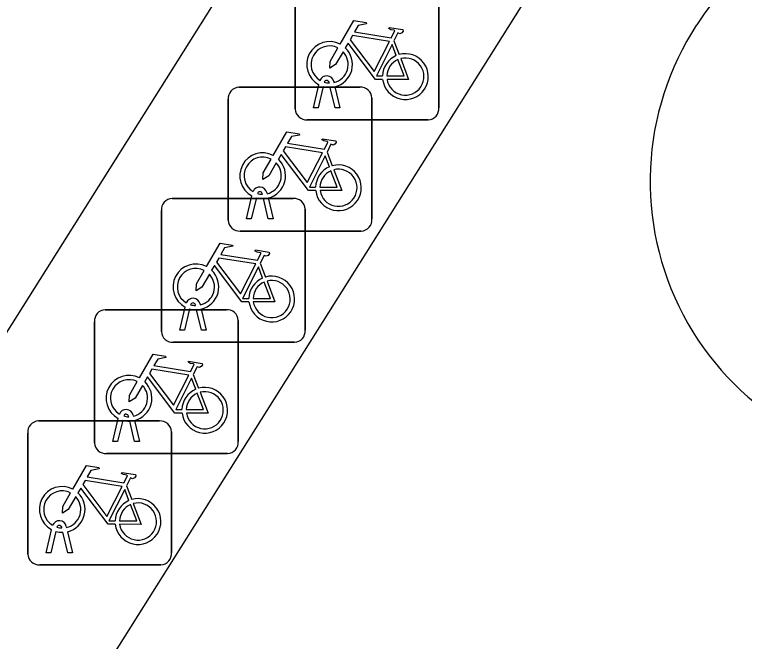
# Model space of a CAD drawing. Extents: x 160664 to 161506, y 382245 to 383288.
# Drawn here: x 161148.15 to 161153.23, y 383132.25 to 383136.6 of the extents above; entities that cross this region are included whole.
import ezdxf

# ---------------------------------------------------------------- set-up
doc = ezdxf.new("R2010")
doc.units = 0
doc.layers.add('IMGEO_Fietsenrek', color=7, linetype='Continuous')
doc.layers.add('IMGEO_Voetpad_open', color=7, linetype='Continuous')

msp = doc.modelspace()

# ---------------------------------------------------------------- linework, layer by layer
at = {"layer": 'IMGEO_Fietsenrek'}
for p, q in [((161150.1035, 383135.9459), (161150.1035, 383136.7868)), ((161150.1035, 383136.7868), (161150.1035, 383135.9459)), ((161151.1025, 383136.7961), (161151.1025, 383135.9552)), ((161151.1025, 383135.9552), (161151.1025, 383136.7961)), ((161150.7902, 383136.4202), (161150.8265, 383136.325)), ((161150.2305, 383135.9553), (161150.2688, 383136.1153)), ((161150.2992, 383136.1031), (161150.2639, 383135.9553)), ((161150.3409, 383136.1269), (161150.3399, 383136.1312)), ((161150.3716, 383136.1384), (161150.3734, 383136.1305)), ((161149.7129, 383136.0975), (161150.5538, 383136.0975)), ((161150.5538, 383136.0975), (161149.7129, 383136.0975)), ((161150.382, 383135.9553), (161150.3481, 383136.097)), ((161150.3804, 383136.1013), (161150.4154, 383135.9553)), ((161149.6385, 383135.1729), (161149.6385, 383136.0138)), ((161149.6385, 383136.0138), (161149.6385, 383135.1729)), ((161150.6375, 383136.0231), (161150.6375, 383135.1822)), ((161150.6375, 383135.1822), (161150.6375, 383136.0231)), ((161150.2639, 383135.9553), (161150.2305, 383135.9553)), ((161150.4154, 383135.9553), (161150.382, 383135.9553)), ((161151.0281, 383135.8715), (161150.1872, 383135.8715)), ((161150.1872, 383135.8715), (161151.0281, 383135.8715)), ((161150.3252, 383135.6472), (161150.3615, 383135.552)), ((161149.7655, 383135.1823), (161149.8038, 383135.3423)), ((161149.8759, 383135.3539), (161149.8749, 383135.3582)), ((161149.9066, 383135.3654), (161149.9084, 383135.3575)), ((161149.2489, 383135.3245), (161150.0898, 383135.3245)), ((161150.0898, 383135.3245), (161149.2489, 383135.3245)), ((161149.8342, 383135.3301), (161149.7989, 383135.1823)), ((161149.917, 383135.1823), (161149.8831, 383135.324)), ((161149.9154, 383135.3283), (161149.9504, 383135.1823)), ((161149.1745, 383134.3999), (161149.1745, 383135.2408)), ((161149.1745, 383135.2408), (161149.1745, 383134.3999)), ((161150.1735, 383135.2501), (161150.1735, 383134.4092)), ((161150.1735, 383134.4092), (161150.1735, 383135.2501)), ((161149.7989, 383135.1823), (161149.7655, 383135.1823)), ((161149.9504, 383135.1823), (161149.917, 383135.1823)), ((161150.5631, 383135.0985), (161149.7222, 383135.0985)), ((161149.7222, 383135.0985), (161150.5631, 383135.0985)), ((161149.8612, 383134.8742), (161149.8975, 383134.779)), ((161149.4119, 383134.5809), (161149.4109, 383134.5852)), ((161149.4426, 383134.5924), (161149.4444, 383134.5845)), ((161148.7839, 383134.5515), (161149.6248, 383134.5515)), ((161149.6248, 383134.5515), (161148.7839, 383134.5515)), ((161149.3015, 383134.4093), (161149.3398, 383134.5693)), ((161149.3702, 383134.5571), (161149.3349, 383134.4093)), ((161149.453, 383134.4093), (161149.4191, 383134.551)), ((161149.4514, 383134.5553), (161149.4864, 383134.4093)), ((161148.7095, 383133.6269), (161148.7095, 383134.4678)), ((161148.7095, 383134.4678), (161148.7095, 383133.6269)), ((161149.7085, 383134.4771), (161149.7085, 383133.6362)), ((161149.7085, 383133.6362), (161149.7085, 383134.4771)), ((161149.3349, 383134.4093), (161149.3015, 383134.4093)), ((161149.4864, 383134.4093), (161149.453, 383134.4093)), ((161150.0991, 383134.3255), (161149.2582, 383134.3255)), ((161149.2582, 383134.3255), (161150.0991, 383134.3255)), ((161149.3962, 383134.1012), (161149.4325, 383134.006)), ((161148.3199, 383133.7785), (161149.1608, 383133.7785)), ((161149.1608, 383133.7785), (161148.3199, 383133.7785)), ((161148.8365, 383133.6363), (161148.8748, 383133.7963)), ((161148.9052, 383133.7841), (161148.8699, 383133.6363)), ((161148.9469, 383133.8079), (161148.9459, 383133.8122)), ((161148.988, 383133.6363), (161148.9541, 383133.778)), ((161148.9776, 383133.8194), (161148.9794, 383133.8115)), ((161148.9864, 383133.7823), (161149.0214, 383133.6363)), ((161148.2455, 383132.8539), (161148.2455, 383133.6948)), ((161148.2455, 383133.6948), (161148.2455, 383132.8539)), ((161149.2445, 383133.7041), (161149.2445, 383132.8632)), ((161149.2445, 383132.8632), (161149.2445, 383133.7041)), ((161148.8699, 383133.6363), (161148.8365, 383133.6363)), ((161149.0214, 383133.6363), (161148.988, 383133.6363)), ((161149.6341, 383133.5525), (161148.7932, 383133.5525)), ((161148.7932, 383133.5525), (161149.6341, 383133.5525)), ((161148.9322, 383133.3282), (161148.9685, 383133.233)), ((161148.3725, 383132.8633), (161148.4108, 383133.0233)), ((161148.4412, 383133.0111), (161148.4059, 383132.8633)), ((161148.4829, 383133.0349), (161148.4819, 383133.0392)), ((161148.5136, 383133.0464), (161148.5154, 383133.0385)), ((161148.5224, 383133.0093), (161148.5574, 383132.8633)), ((161148.524, 383132.8633), (161148.4901, 383133.005)), ((161148.4059, 383132.8633), (161148.3725, 383132.8633)), ((161148.5574, 383132.8633), (161148.524, 383132.8633)), ((161149.1701, 383132.7795), (161148.3292, 383132.7795)), ((161148.3292, 383132.7795), (161149.1701, 383132.7795))]:
    msp.add_line(p, q, dxfattribs=at)
for points in [[(161150.4161, 383136.3972), (161150.5108, 383136.5607), (161150.597, 383136.5469), (161150.5987, 383136.5382), (161150.5426, 383136.5273), (161150.5164, 383136.482), (161150.7716, 383136.4412)], [(161150.7716, 383136.4412), (161150.7966, 383136.49), (161150.7915, 383136.494), (161150.7683, 383136.4977), (161150.7556, 383136.5052), (161150.7546, 383136.5083), (161150.7568, 383136.5129), (161150.8516, 383136.4978), (161150.8539, 383136.4875), (161150.8445, 383136.4751), (161150.8321, 383136.4687), (161150.8176, 383136.4749), (161150.7902, 383136.4202)], [(161150.7587, 383136.416), (161150.5019, 383136.457), (161150.4852, 383136.4282), (161150.6522, 383136.2079), (161150.7587, 383136.416)], [(161150.4368, 383136.3447), (161150.3852, 383136.2555), (161150.3453, 383136.2295), (161150.3465, 383136.277), (161150.401, 383136.3712)], [(161150.7118, 383136.1525), (161150.6621, 383136.1526), (161150.4714, 383136.4043), (161150.4524, 383136.3715)], [(161150.8067, 383136.318), (161150.7774, 383136.3948), (161150.668, 383136.1767), (161150.7107, 383136.1766)], [(161150.7407, 383136.1765), (161150.8606, 383136.1763), (161150.8174, 383136.2899)], [(161150.8372, 383136.2968), (161150.8922, 383136.1522), (161150.7421, 383136.1525)], [(161149.9511, 383135.6242), (161150.0458, 383135.7877), (161150.132, 383135.7739), (161150.1337, 383135.7652), (161150.0776, 383135.7543), (161150.0514, 383135.709), (161150.3066, 383135.6682)], [(161150.3066, 383135.6682), (161150.3316, 383135.717), (161150.3265, 383135.721), (161150.3033, 383135.7247), (161150.2906, 383135.7322), (161150.2896, 383135.7353), (161150.2918, 383135.7399), (161150.3866, 383135.7248), (161150.3889, 383135.7145), (161150.3795, 383135.7021), (161150.3671, 383135.6957), (161150.3526, 383135.7019), (161150.3252, 383135.6472)], [(161150.2937, 383135.643), (161150.0369, 383135.684), (161150.0202, 383135.6552), (161150.1872, 383135.4349), (161150.2937, 383135.643)], [(161149.9718, 383135.5717), (161149.9202, 383135.4825), (161149.8803, 383135.4565), (161149.8815, 383135.504), (161149.936, 383135.5982)], [(161150.2468, 383135.3795), (161150.1971, 383135.3796), (161150.0064, 383135.6313), (161149.9874, 383135.5985)], [(161150.3417, 383135.545), (161150.3124, 383135.6218), (161150.203, 383135.4037), (161150.2457, 383135.4036)], [(161150.2757, 383135.4035), (161150.3956, 383135.4033), (161150.3524, 383135.5169)], [(161150.3722, 383135.5238), (161150.4272, 383135.3792), (161150.2771, 383135.3795)], [(161149.4871, 383134.8512), (161149.5818, 383135.0147), (161149.668, 383135.0009), (161149.6697, 383134.9922), (161149.6136, 383134.9813), (161149.5874, 383134.936), (161149.8426, 383134.8952)], [(161149.8426, 383134.8952), (161149.8676, 383134.944), (161149.8625, 383134.948), (161149.8393, 383134.9517), (161149.8266, 383134.9592), (161149.8256, 383134.9623), (161149.8278, 383134.9669), (161149.9226, 383134.9518), (161149.9249, 383134.9415), (161149.9155, 383134.9291), (161149.9031, 383134.9227), (161149.8886, 383134.9289), (161149.8612, 383134.8742)], [(161149.8297, 383134.87), (161149.5729, 383134.911), (161149.5562, 383134.8822), (161149.7232, 383134.6619), (161149.8297, 383134.87)], [(161149.7828, 383134.6065), (161149.7331, 383134.6066), (161149.5424, 383134.8583), (161149.5234, 383134.8255)], [(161149.8777, 383134.772), (161149.8484, 383134.8488), (161149.739, 383134.6307), (161149.7817, 383134.6306)], [(161149.5078, 383134.7987), (161149.4562, 383134.7095), (161149.4163, 383134.6835), (161149.4175, 383134.731), (161149.472, 383134.8252)], [(161149.8117, 383134.6305), (161149.9316, 383134.6303), (161149.8884, 383134.7439)], [(161149.9082, 383134.7508), (161149.9632, 383134.6062), (161149.8131, 383134.6065)], [(161149.0221, 383134.0782), (161149.1168, 383134.2417), (161149.203, 383134.2279), (161149.2047, 383134.2192), (161149.1486, 383134.2083), (161149.1224, 383134.163), (161149.3776, 383134.1222)], [(161149.3776, 383134.1222), (161149.4026, 383134.171), (161149.3975, 383134.175), (161149.3743, 383134.1787), (161149.3616, 383134.1862), (161149.3606, 383134.1893), (161149.3628, 383134.1939), (161149.4576, 383134.1788), (161149.4599, 383134.1685), (161149.4505, 383134.1561), (161149.4381, 383134.1497), (161149.4236, 383134.1559), (161149.3962, 383134.1012)], [(161149.3647, 383134.097), (161149.1079, 383134.138), (161149.0912, 383134.1092), (161149.2582, 383133.8889), (161149.3647, 383134.097)], [(161149.3178, 383133.8335), (161149.2681, 383133.8336), (161149.0774, 383134.0853), (161149.0584, 383134.0525)], [(161149.4127, 383133.999), (161149.3834, 383134.0758), (161149.274, 383133.8577), (161149.3167, 383133.8576)], [(161149.0428, 383134.0257), (161148.9912, 383133.9365), (161148.9513, 383133.9105), (161148.9525, 383133.958), (161149.007, 383134.0522)], [(161149.4432, 383133.9778), (161149.4982, 383133.8332), (161149.3481, 383133.8335)], [(161149.3467, 383133.8575), (161149.4666, 383133.8573), (161149.4234, 383133.9709)], [(161148.5581, 383133.3052), (161148.6528, 383133.4687), (161148.739, 383133.4549), (161148.7407, 383133.4462), (161148.6846, 383133.4353), (161148.6584, 383133.39), (161148.9136, 383133.3492)], [(161148.9136, 383133.3492), (161148.9386, 383133.398), (161148.9335, 383133.402), (161148.9103, 383133.4057), (161148.8976, 383133.4132), (161148.8966, 383133.4163), (161148.8988, 383133.4209), (161148.9936, 383133.4058), (161148.9959, 383133.3955), (161148.9865, 383133.3831), (161148.9741, 383133.3767), (161148.9596, 383133.3829), (161148.9322, 383133.3282)], [(161148.9007, 383133.324), (161148.6439, 383133.365), (161148.6272, 383133.3362), (161148.7942, 383133.1159), (161148.9007, 383133.324)], [(161148.5788, 383133.2527), (161148.5272, 383133.1635), (161148.4873, 383133.1375), (161148.4885, 383133.185), (161148.543, 383133.2792)], [(161148.8538, 383133.0605), (161148.8041, 383133.0606), (161148.6134, 383133.3123), (161148.5944, 383133.2795)], [(161148.9487, 383133.226), (161148.9194, 383133.3028), (161148.81, 383133.0847), (161148.8527, 383133.0846)], [(161148.8827, 383133.0845), (161149.0026, 383133.0843), (161148.9594, 383133.1979)], [(161148.9792, 383133.2048), (161149.0342, 383133.0602), (161148.8841, 383133.0605)]]:
    msp.add_lwpolyline(points, dxfattribs=at)
for centre, radius, start, end in [((161150.3431, 383136.2559), 0.159, 62.6766, 242.1369), ((161150.3431, 383136.2559), 0.129, 63.3192, 238.903), ((161150.3431, 383136.2559), 0.159, 283.5766, 46.6042), ((161150.3431, 383136.2559), 0.129, 283.6043, 43.4302), ((161150.8697, 383136.1719), 0.159, 113.3408, 178.3217), ((161150.8697, 383136.1719), 0.159, 187.0065, 105.7708), ((161150.8697, 383136.1719), 0.129, 113.923, 177.9556), ((161150.8697, 383136.1719), 0.129, 188.6715, 104.5883), ((161150.3229, 383136.1273), 0.0499, 12.8025, 158.6934), ((161150.3431, 383136.2559), 0.159, 253.9967, 271.7867), ((161150.3229, 383136.1273), 0.0174, 12.8025, 163.4502), ((161150.3431, 383136.2559), 0.129, 253.415, 269.0204), ((161149.7162, 383136.0196), 0.0779, 92.4484, 184.2845), ((161149.7162, 383136.0196), 0.0779, 92.4484, 184.2845), ((161150.5596, 383136.0198), 0.0779, 2.4484, 94.2845), ((161150.5596, 383136.0198), 0.0779, 2.4484, 94.2845), ((161151.0248, 383135.9494), 0.0779, 272.4484, 4.2845), ((161151.0248, 383135.9494), 0.0779, 272.4484, 4.2845), ((161150.1814, 383135.9492), 0.0779, 182.4484, 274.2845), ((161150.1814, 383135.9492), 0.0779, 182.4484, 274.2845), ((161149.8781, 383135.4829), 0.159, 62.6766, 242.1369), ((161149.8781, 383135.4829), 0.129, 63.3192, 238.903), ((161149.8781, 383135.4829), 0.159, 283.5766, 46.6042), ((161149.8781, 383135.4829), 0.129, 283.6043, 43.4302), ((161150.4047, 383135.3989), 0.159, 187.0065, 105.7708), ((161150.4047, 383135.3989), 0.159, 113.3408, 178.3217), ((161150.4047, 383135.3989), 0.129, 113.923, 177.9556), ((161150.4047, 383135.3989), 0.129, 188.6715, 104.5883), ((161149.8579, 383135.3543), 0.0499, 12.8025, 158.6934), ((161149.8579, 383135.3543), 0.0174, 12.8025, 163.4502), ((161149.8781, 383135.4829), 0.129, 253.415, 269.0204), ((161149.2522, 383135.2466), 0.0779, 92.4484, 184.2845), ((161149.2522, 383135.2466), 0.0779, 92.4484, 184.2845), ((161149.8781, 383135.4829), 0.159, 253.9967, 271.7867), ((161150.0956, 383135.2468), 0.0779, 2.4484, 94.2845), ((161150.0956, 383135.2468), 0.0779, 2.4484, 94.2845), ((161149.7164, 383135.1762), 0.0779, 182.4484, 274.2845), ((161149.7164, 383135.1762), 0.0779, 182.4484, 274.2845), ((161150.5598, 383135.1764), 0.0779, 272.4484, 4.2845), ((161150.5598, 383135.1764), 0.0779, 272.4484, 4.2845), ((161149.4141, 383134.7099), 0.159, 62.6766, 242.1369), ((161149.4141, 383134.7099), 0.129, 63.3192, 238.903), ((161149.4141, 383134.7099), 0.129, 283.6043, 43.4302), ((161149.4141, 383134.7099), 0.159, 283.5766, 46.6042), ((161149.9407, 383134.6259), 0.159, 187.0065, 105.7708), ((161149.9407, 383134.6259), 0.159, 113.3408, 178.3217), ((161149.9407, 383134.6259), 0.129, 113.923, 177.9556), ((161149.9407, 383134.6259), 0.129, 188.6715, 104.5883), ((161149.3939, 383134.5813), 0.0499, 12.8025, 158.6934), ((161149.3939, 383134.5813), 0.0174, 12.8025, 163.4502), ((161149.4141, 383134.7099), 0.129, 253.415, 269.0204), ((161148.7872, 383134.4736), 0.0779, 92.4484, 184.2845), ((161148.7872, 383134.4736), 0.0779, 92.4484, 184.2845), ((161149.4141, 383134.7099), 0.159, 253.9967, 271.7867), ((161149.6306, 383134.4738), 0.0779, 2.4484, 94.2845), ((161149.6306, 383134.4738), 0.0779, 2.4484, 94.2845), ((161149.2524, 383134.4032), 0.0779, 182.4484, 274.2845), ((161149.2524, 383134.4032), 0.0779, 182.4484, 274.2845), ((161150.0958, 383134.4034), 0.0779, 272.4484, 4.2845), ((161150.0958, 383134.4034), 0.0779, 272.4484, 4.2845), ((161148.9491, 383133.9369), 0.159, 62.6766, 242.1369), ((161148.9491, 383133.9369), 0.129, 63.3192, 238.903), ((161148.9491, 383133.9369), 0.129, 283.6043, 43.4302), ((161148.9491, 383133.9369), 0.159, 283.5766, 46.6042), ((161149.4757, 383133.8529), 0.159, 113.3408, 178.3217), ((161149.4757, 383133.8529), 0.159, 187.0065, 105.7708), ((161149.4757, 383133.8529), 0.129, 188.6715, 104.5883), ((161149.4757, 383133.8529), 0.129, 113.923, 177.9556), ((161148.9289, 383133.8083), 0.0499, 12.8025, 158.6934), ((161148.9289, 383133.8083), 0.0174, 12.8025, 163.4502), ((161148.3232, 383133.7006), 0.0779, 92.4484, 184.2845), ((161148.3232, 383133.7006), 0.0779, 92.4484, 184.2845), ((161148.9491, 383133.9369), 0.159, 253.9967, 271.7867), ((161148.9491, 383133.9369), 0.129, 253.415, 269.0204), ((161149.1666, 383133.7008), 0.0779, 2.4484, 94.2845), ((161149.1666, 383133.7008), 0.0779, 2.4484, 94.2845), ((161148.7874, 383133.6302), 0.0779, 182.4484, 274.2845), ((161148.7874, 383133.6302), 0.0779, 182.4484, 274.2845), ((161149.6308, 383133.6304), 0.0779, 272.4484, 4.2845), ((161149.6308, 383133.6304), 0.0779, 272.4484, 4.2845), ((161148.4851, 383133.1639), 0.159, 62.6766, 242.1369), ((161148.4851, 383133.1639), 0.129, 63.3192, 238.903), ((161148.4851, 383133.1639), 0.159, 283.5766, 46.6042), ((161148.4851, 383133.1639), 0.129, 283.6043, 43.4302), ((161149.0117, 383133.0799), 0.159, 113.3408, 178.3217), ((161149.0117, 383133.0799), 0.159, 187.0065, 105.7708), ((161149.0117, 383133.0799), 0.129, 113.923, 177.9556), ((161149.0117, 383133.0799), 0.129, 188.6715, 104.5883), ((161148.4649, 383133.0353), 0.0499, 12.8025, 158.6934), ((161148.4851, 383133.1639), 0.159, 253.9967, 271.7867), ((161148.4649, 383133.0353), 0.0174, 12.8025, 163.4502), ((161148.4851, 383133.1639), 0.129, 253.415, 269.0204), ((161149.1668, 383132.8574), 0.0779, 272.4484, 4.2845), ((161149.1668, 383132.8574), 0.0779, 272.4484, 4.2845), ((161148.3234, 383132.8572), 0.0779, 182.4484, 274.2845), ((161148.3234, 383132.8572), 0.0779, 182.4484, 274.2845)]:
    msp.add_arc(centre, radius, start, end, dxfattribs=at)
at = {"layer": 'IMGEO_Voetpad_open'}
for points in [[(161155.876, 383146.12), (161155.564, 383146.324), (161153.216, 383142.573), (161149.889, 383137.24), (161147.528, 383133.493), (161146.227, 383132.301)], [(161156.139, 383143.756), (161148.063, 383130.922)]]:
    msp.add_lwpolyline(points, dxfattribs=at)
for centre, radius, start, end in [((161154.558, 383135.44), 1.9897, 329.7613, 146.75), ((161154.5603, 383135.4438), 1.9896, 146.8789, 329.6325)]:
    msp.add_arc(centre, radius, start, end, dxfattribs=at)

doc.saveas('drawing.dxf')
